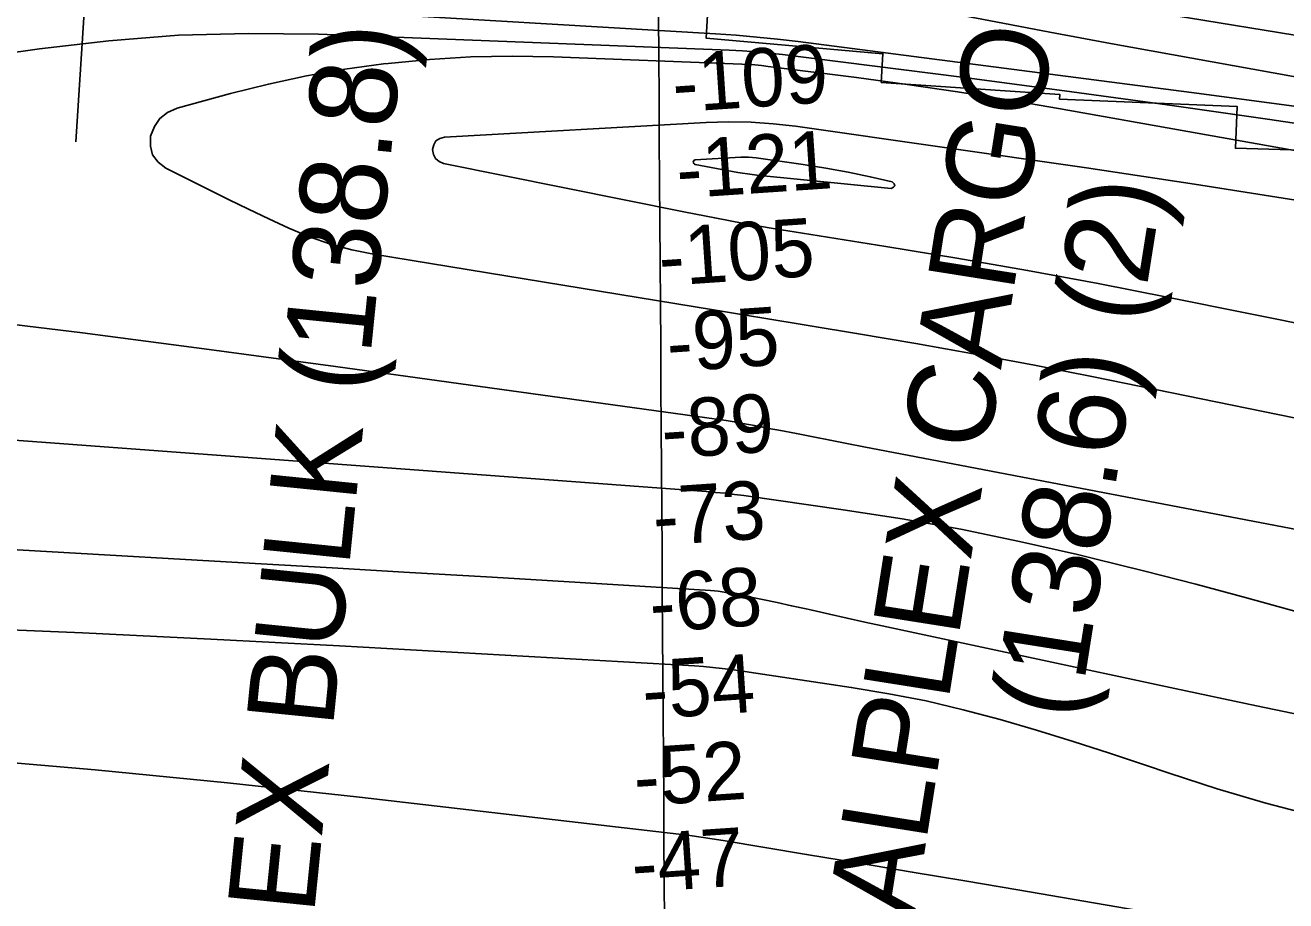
# Model space of a CAD drawing. Extents: x 3508733 to 3546731, y 546897 to 572481.
# Drawn here: x 3522649 to 3524097, y 564701 to 565707 of the extents above; entities that cross this region are included whole.
import ezdxf

# ---------------------------------------------------------------- set-up
doc = ezdxf.new("R2010")
doc.units = 0
for name, color, linetype in [('V-CHAN-NAID', 7, 'Continuous'), ('V-GRID-MAJR', 7, 'Continuous'), ('V-RIVR-RANG', 7, 'Continuous'), ('V-RRAP-RVMT', 7, 'Continuous'), ('V-TOPO-MAJR', 7, 'Continuous'), ('V-TOPO-MINR', 7, 'Continuous')]:
    doc.layers.add(name, color=color, linetype=linetype)

msp = doc.modelspace()

# ---------------------------------------------------------------- linework, layer by layer
at = {"layer": 'V-GRID-MAJR'}
msp.add_spline([(3523465.4050000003, 552368.1680000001), (3523424.875, 558426.011), (3523384.323, 564486.938), (3523343.771, 570547.883), (3523343.75, 570550.9500000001)], degree=3, dxfattribs=at)
at = {"layer": 'V-RIVR-RANG'}
msp.add_line((3522766.0072, 566511.08), (3522706.9841, 565572.9349000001), dxfattribs=at)
at = {"layer": 'V-RRAP-RVMT'}
msp.add_lwpolyline([(3521852.4986562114, 565853.639591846), (3522034.596000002, 565838.8400000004), (3522034.6970000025, 565830.7350000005), (3522241.0680000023, 565822.9430000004), (3522240.9830000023, 565819.5230000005), (3522456.5870000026, 565806.7640000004), (3522457.1240000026, 565816.0060000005), (3522649.4750000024, 565803.7300000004), (3522649.3640000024, 565801.4810000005), (3522884.0640000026, 565788.1950000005), (3522885.0170000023, 565800.8400000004), (3523061.0740000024, 565785.1950000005), (3523059.9420000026, 565755.3570000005), (3523432.6710000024, 565725.7200000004), (3523430.8690000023, 565692.4080000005), (3523633.9090000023, 565674.3420000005), (3523632.0440000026, 565641.4510000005), (3523837.2000000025, 565627.5390000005), (3523836.8510000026, 565622.1280000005), (3524041.0210000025, 565613.5260000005), (3524038.9210000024, 565565.6990000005), (3524243.3880000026, 565559.7540000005)], dxfattribs=at)
at = {"layer": 'V-TOPO-MAJR'}
for points in [[(3524410.3811414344, 565509.2108607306), (3523835.654281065, 565611.5712266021), (3523777.774274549, 565621.432369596), (3523719.80579014, 565630.7129969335), (3523661.7045888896, 565639.1228507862), (3523603.514909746, 565646.9521889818), (3523502.0087075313, 565659.8351189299), (3523494.497543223, 565660.6881832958), (3523486.9754720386, 565661.4091990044), (3523479.4370405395, 565661.9321417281), (3523471.8877021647, 565662.323035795), (3523255.4458992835, 565670.6770639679), (3523207.910510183, 565671.4035367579), (3523160.4325624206, 565670.6575084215), (3523113.0407766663, 565667.7027283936), (3523065.706432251, 565663.2754472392), (3523060.214102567, 565662.6323620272), (3523015.862224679, 565656.4221401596), (3522971.7664783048, 565648.8920646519), (3522928.054929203, 565639.382208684), (3522884.599511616, 565628.5524990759), (3522823.0872152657, 565611.7402667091), (3522812.3009142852, 565606.6849864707), (3522803.3057950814, 565599.9247880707), (3522796.997448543, 565590.6072124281), (3522792.480283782, 565579.5847186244), (3522792.4427366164, 565568.2448521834), (3522794.9447454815, 565558.1194858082), (3522801.256088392, 565549.8158695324), (3522810.106987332, 565542.7267533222), (3522859.1400146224, 565518.3619256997), (3522882.178806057, 565507.0218163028), (3522905.273532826, 565495.7979129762), (3522928.4521625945, 565484.748318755), (3522951.686727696, 565473.8149306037), (3522975.276537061, 565463.9846122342), (3522999.277586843, 565455.4878326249), (3523023.895497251, 565448.9913611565), (3523048.924648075, 565443.8284284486), (3523439.2845141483, 565379.9500575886), (3523453.1499900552, 565377.6796817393), (3523467.0151607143, 565375.4074444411), (3523480.8798734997, 565373.1324149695), (3523494.7442810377, 565370.8555240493), (3523603.644448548, 565352.9600652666), (3523671.888199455, 565341.350182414), (3523740.037962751, 565329.2286281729), (3523808.0467446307, 565316.3395668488), (3523875.9615388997, 565302.9388341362), (3524106.5610327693, 565256.0856365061)], [(3521425.2521685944, 564929.7044755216), (3522086.4142475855, 564897.0909667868), (3522103.407525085, 564896.2111836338), (3522120.397627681, 564895.276165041), (3522137.3829679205, 564894.2582932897), (3522154.365133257, 564893.1851860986), (3522424.9529617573, 564875.4240714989), (3522577.1222620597, 564864.2812619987), (3522729.1524385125, 564851.6089717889), (3522880.973929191, 564836.6424605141), (3523032.656296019, 564820.1464685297), (3523399.5503517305, 564777.4399216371), (3523412.3013679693, 564775.8609083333), (3523425.034831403, 564774.1576112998), (3523437.7419656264, 564772.2678886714), (3523450.431547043, 564770.2538823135), (3523546.3521345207, 564754.3085049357), (3523606.980894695, 564744.1815164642), (3523667.5990631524, 564733.9918159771), (3523728.201344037, 564723.7080474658), (3523788.7930332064, 564713.3615669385), (3524495.8640269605, 564592.0591813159)]]:
    msp.add_lwpolyline(points, dxfattribs=at)
at = {"layer": 'V-TOPO-MINR'}
for points in [[(3524107.1025733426, 565695.8622713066), (3523984.956118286, 565715.5980536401), (3523862.7839420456, 565735.1739811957), (3523740.594618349, 565754.6433388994), (3523542.734510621, 565786.0371697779), (3523519.443149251, 565789.5907185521), (3523496.1261551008, 565792.9590403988), (3523472.7707117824, 565796.0495218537), (3523449.389635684, 565798.9547763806), (3523249.9871483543, 565822.5273242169), (3523126.8811729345, 565837.0421262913), (3523003.7692978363, 565851.5065809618), (3522880.6485732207, 565865.8955145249), (3522757.521948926, 565880.2341006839), (3522153.464636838, 565950.391208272)], [(3524347.804282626, 565604.3438205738), (3524035.4555047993, 565660.7411897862), (3523965.5077466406, 565673.4572165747), (3523895.5805602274, 565686.284637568), (3523825.6842314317, 565699.2791498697), (3523755.8084743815, 565712.3850563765), (3523676.868165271, 565727.2887871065), (3523646.442167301, 565732.8082452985), (3523615.968425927, 565738.0370013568), (3523585.423069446, 565742.8297042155), (3523554.829969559, 565747.3317049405), (3523502.9929413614, 565754.5818172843), (3523498.278515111, 565755.205646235), (3523493.5587369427, 565755.7828509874), (3523488.8309308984, 565756.2901194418), (3523484.0977729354, 565756.7507636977), (3522450.8084838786, 565849.5968850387)], [(3524200.8936903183, 565601.1303420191), (3524094.7773279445, 565615.7413685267), (3523988.589389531, 565629.8459825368), (3523536.6989795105, 565688.2231685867), (3523512.965211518, 565691.0401508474), (3523489.200533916, 565693.5293875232), (3523465.389491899, 565695.5270058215), (3523441.5475402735, 565697.1968785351), (3522561.3628914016, 565749.7096230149)], [(3524196.344753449, 565581.0108405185), (3524078.528191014, 565598.6687801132), (3523960.6240379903, 565615.7029845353), (3523842.5884990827, 565631.8015861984), (3523724.4653695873, 565647.2764526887), (3523518.5579851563, 565673.421490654), (3523503.306192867, 565675.1544377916), (3523488.0322328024, 565676.6191074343), (3523472.7250210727, 565677.6813608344), (3523457.395641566, 565678.4753367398), (3522985.561347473, 565696.6908521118), (3522905.1696806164, 565697.6090017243), (3522824.9284502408, 565695.6272197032), (3522744.912874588, 565689.2955402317), (3522665.047735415, 565680.0639291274), (3522532.161521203, 565661.0329456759)], [(3524115.5587286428, 565504.789356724), (3523991.7793969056, 565524.5325453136), (3523867.8135103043, 565543.1551568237), (3523533.6413123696, 565591.0351638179), (3523508.075231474, 565593.9228420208), (3523482.4652664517, 565595.7913773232), (3523456.7894752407, 565596.1311982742), (3523431.069799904, 565595.4518763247), (3523130.216167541, 565578.5126842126), (3523124.8155351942, 565576.8367768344), (3523120.530031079, 565574.0817726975), (3523117.9172193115, 565569.7081234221), (3523116.419535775, 565564.255377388), (3523117.5919729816, 565558.5699977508), (3523119.9403086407, 565553.8248270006), (3523124.0524919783, 565550.4899695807), (3523129.340573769, 565548.0953210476), (3523407.2548518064, 565492.211075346), (3523440.777377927, 565485.6840885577), (3523474.3493908, 565479.4322148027), (3523507.9956338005, 565473.5930105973), (3523541.6913635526, 565468.028919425), (3523637.3244482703, 565452.839815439), (3523718.7837368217, 565439.3868276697), (3523800.122918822, 565425.2664059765), (3523881.2819409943, 565410.1448333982), (3523962.3208566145, 565394.3558268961), (3524319.045371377, 565322.5702576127)], [(3523478.2482696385, 565536.156972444), (3523483.6943608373, 565535.4493919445), (3523489.1537827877, 565534.8350185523), (3523643.462368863, 565519.4770213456), (3523646.2535164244, 565520.9395645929), (3523647.638495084, 565522.6476092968), (3523646.9142203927, 565524.7239061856), (3523644.783776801, 565527.0457045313), (3523619.387000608, 565533.0022023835), (3523593.882915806, 565538.4090114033), (3523568.2178680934, 565542.9912871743), (3523542.445511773, 565547.0238741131), (3523488.470774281, 565554.580136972), (3523484.0319438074, 565555.0692121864), (3523479.585900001, 565555.3842350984), (3523475.1290361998, 565555.4381795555), (3523470.664959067, 565555.3180717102), (3523418.4540220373, 565552.3779600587), (3523416.7723743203, 565551.6090936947), (3523416.057761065, 565549.9036839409), (3523416.2622866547, 565548.921073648), (3523416.670872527, 565548.1037590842), (3523417.3855488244, 565547.5343881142), (3523418.3042854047, 565547.1303128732), (3523467.409410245, 565537.9449618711), (3523472.822174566, 565537.0043636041), (3523478.2482696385, 565536.156972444)], [(3522569.0629545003, 565371.2447501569), (3522714.5782628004, 565353.4282595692), (3522859.9606744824, 565334.5580009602), (3523005.2544884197, 565314.9852303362), (3523453.8110372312, 565252.9042245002), (3523456.1149849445, 565252.5689881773), (3523460.710774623, 565251.8238508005), (3523463.002616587, 565251.4139497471), (3523477.0951844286, 565248.7920676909), (3523486.428351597, 565247.0428209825), (3523495.7583675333, 565245.2770440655), (3523505.083656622, 565243.4864718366), (3523514.405794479, 565241.6793693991), (3523534.509579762, 565237.7545057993), (3523553.883286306, 565233.9831221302), (3523573.2597121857, 565230.2258029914), (3523592.640217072, 565226.489580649), (3523612.0234412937, 565222.7674228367), (3524111.0522670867, 565127.2206147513)], [(3522279.7550635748, 565256.5152825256), (3523430.9477819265, 565171.1739417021), (3523441.785582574, 565170.262138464), (3523452.6079844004, 565169.207122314), (3523463.407287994, 565167.9372867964), (3523474.1911927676, 565166.5242383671), (3523588.458394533, 565150.3950006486), (3523656.1726178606, 565139.8108731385), (3523723.6317301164, 565127.8975140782), (3523790.708175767, 565113.990307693), (3523857.5295103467, 565098.7538697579), (3523876.0670659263, 565094.2368923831), (3523934.718777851, 565079.6360132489), (3523993.269158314, 565064.6473408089), (3524051.6675415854, 565049.0769784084), (3524109.964593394, 565033.1188227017)], [(3522153.16570159, 565132.2412993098), (3522912.6631633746, 565088.6976459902), (3523001.3600043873, 565083.5673432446), (3523090.053306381, 565078.3770854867), (3523178.7412998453, 565073.0968952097), (3523267.42575429, 565067.7567499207), (3523435.9076069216, 565057.5258616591), (3523440.337635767, 565057.1702109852), (3523444.753255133, 565056.7003167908), (3523449.147260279, 565056.0590573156), (3523453.526855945, 565055.3035543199), (3523478.579261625, 565050.4780895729), (3523495.4555568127, 565047.1353789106), (3523512.306980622, 565043.6747088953), (3523529.121097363, 565040.0370998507), (3523545.910342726, 565036.2815314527), (3523552.603401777, 565034.7473857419), (3523572.7302432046, 565030.1801398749), (3523592.8700505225, 565025.6714081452), (3523613.029306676, 565021.2504476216), (3523633.20152872, 565016.8880012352), (3523969.4165240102, 564944.944285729), (3524063.2737450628, 564925.107560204), (3524157.195695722, 564905.5862483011)], [(3522566.6929777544, 565014.9202940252), (3522714.4099591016, 565008.822686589), (3522862.080849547, 565001.6955897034), (3523009.721012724, 564993.8821665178), (3523417.35001469, 564970.8846545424), (3523428.0093954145, 564970.1382369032), (3523438.6492226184, 564969.199864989), (3523449.25971954, 564967.9735616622), (3523459.8506629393, 564966.55530406), (3523597.5427329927, 564946.2135564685), (3523640.7173035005, 564938.9553294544), (3523683.647008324, 564930.5643683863), (3523726.2094146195, 564920.474306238), (3523768.52695523, 564909.2515100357), (3523810.5606255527, 564896.8591568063), (3523852.461634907, 564884.0445001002), (3523894.1636528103, 564870.5963881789), (3523935.733009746, 564856.725972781), (3523962.773991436, 564847.4749334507), (3524018.043106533, 564829.670698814), (3524073.682865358, 564813.207240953), (3524129.878589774, 564798.7549482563)]]:
    msp.add_lwpolyline(points, dxfattribs=at)

# ---------------------------------------------------------------- texts
at = {"layer": 'V-CHAN-NAID'}
for s, height, rotation, p in [('GLOBALPLEX BULK (138.8)', 100.00000199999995, 84.22494333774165, (3522910.023182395, 563988.8435612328)), ('GLOBALPLEX CARGO', 100.000002, 81.00260396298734, (3523611.4349960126, 564312.3138504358)), ('(138.6) (2)', 100.000002, 81.00260396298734, (3523858.1776134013, 564906.815915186))]:
    msp.add_text(s, height=height, rotation=rotation, dxfattribs=at).set_placement(p)
at = {"layer": 'V-RIVR-RANG'}
for s, p in [('-109', (3523393.9747903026, 565606.882991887)), ('-121', (3523398.591889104, 565507.9044103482)), ('-105', (3523378.207501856, 565407.2439934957)), ('-95', (3523387.562913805, 565308.5852649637)), ('-89', (3523381.3904659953, 565208.8804071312)), ('-73', (3523371.5334412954, 565108.9285525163)), ('-68', (3523367.728650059, 565009.3841211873)), ('-54', (3523359.4507297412, 564909.5375509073)), ('-52', (3523349.59370504, 564809.5856962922)), ('-47', (3523347.094049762, 564710.1280420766))]:
    msp.add_text(s, height=67.00000000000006, rotation=3.8505833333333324, dxfattribs=at).set_placement(p)

doc.saveas('drawing.dxf')
